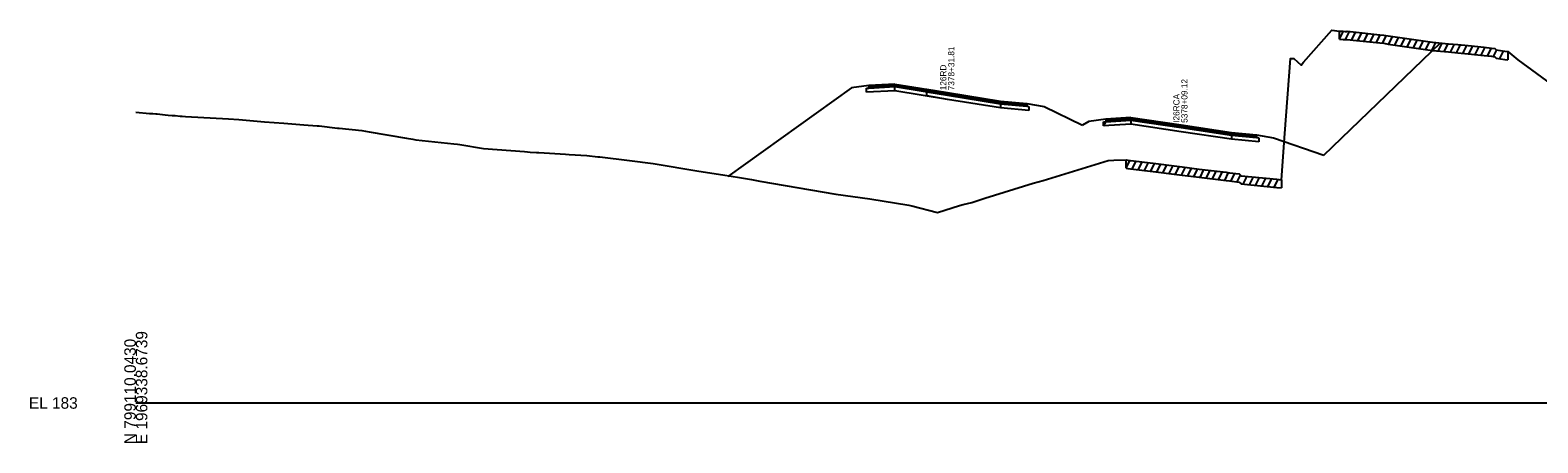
# Model space of a CAD drawing. Extents: x 1017 to 19997, y -1947 to 50737.
# Drawn here: x 13974.3 to 14340.8, y 26990.3 to 27090.7 of the extents above; entities that cross this region are included whole.
import ezdxf

# ---------------------------------------------------------------- set-up
doc = ezdxf.new("R2010")
doc.units = 0
for name, color, linetype in [('RD_GPK_XS_Cell', 7, 'Continuous'), ('RD_XS_Base', 7, 'Continuous'), ('RD_XS_ExGround', 7, 'Continuous'), ('RD_XS_ExPaveRet', 7, 'Continuous'), ('RD_XS_Greenside', 7, 'Continuous'), ('RD_XS_Pave', 7, 'Continuous'), ('RD_XS_PaveOvlay', 7, 'Continuous'), ('RD_XS_TieSlope', 7, 'Continuous'), ('RD_XS_TX_Notes', 7, 'Continuous')]:
    doc.layers.add(name, color=color, linetype=linetype)

msp = doc.modelspace()

# ---------------------------------------------------------------- linework, layer by layer
at = {"layer": 'RD_GPK_XS_Cell'}
msp.add_line((14000, 27000), (14600, 27000), dxfattribs=at)
at = {"layer": 'RD_XS_Base'}
for points in [[(14177.66, 27076.54), (14178.19, 27076.57), (14184.53, 27076.93)], [(14177.66, 27075.54), (14177.66, 27076.54)], [(14184.53, 27075.93), (14184.53, 27076.93)], [(14184.53, 27075.93), (14177.66, 27075.54)], [(14210.17, 27071.78), (14197.33, 27073.83), (14184.53, 27075.93)], [(14192.34, 27074.65), (14192.34, 27075.65)], [(14210.17, 27071.78), (14197.33, 27073.83), (14192.34, 27074.65)], [(14210.17, 27072.78), (14210.17, 27071.78)], [(14210.17, 27072.78), (14216.58, 27072.17), (14217.12, 27072.12)], [(14217.12, 27071.12), (14210.17, 27071.78)], [(14217.12, 27072.12), (14217.12, 27071.12)], [(14235.27, 27067.37), (14235.78, 27068.4), (14241.9, 27068.79)], [(14235.27, 27068.37), (14235.78, 27068.4), (14241.9, 27068.79)], [(14235.27, 27067.37), (14235.27, 27068.37)], [(14241.9, 27067.79), (14235.27, 27067.37)], [(14241.9, 27068.79), (14241.9, 27067.79)], [(14266.36, 27064.14), (14254.13, 27065.97), (14241.9, 27067.79)], [(14266.36, 27065.14), (14266.36, 27064.14)], [(14266.36, 27065.14), (14272.47, 27064.56), (14272.98, 27064.51)], [(14272.98, 27063.51), (14266.36, 27064.14)], [(14272.98, 27064.51), (14272.98, 27063.51)]]:
    msp.add_lwpolyline(points, dxfattribs=at)
at = {"layer": 'RD_XS_ExGround'}
msp.add_lwpolyline([(14000, 27070.69), (14003.33, 27070.41), (14004.15, 27070.36), (14004.84, 27070.3), (14005.22, 27070.28), (14007.09, 27070.1), (14007.87, 27069.98), (14008.83, 27069.9), (14009.59, 27069.87), (14010.77, 27069.76), (14011.28, 27069.73), (14012.1, 27069.68), (14022.51, 27069.12), (14025.01, 27068.91), (14031.25, 27068.38), (14035.95, 27068.03), (14040.84, 27067.66), (14044.1, 27067.39), (14044.56, 27067.37), (14049.02, 27066.84), (14049.42, 27066.8), (14054.95, 27066.22), (14056.72, 27065.95), (14065.83, 27064.39), (14067.31, 27064.14), (14068.09, 27064.02), (14077.28, 27063.02), (14078.19, 27062.94), (14078.77, 27062.88), (14084.49, 27061.89), (14094.52, 27061.14), (14095.21, 27061.08), (14095.87, 27061.02), (14097.43, 27060.92), (14098.01, 27060.87), (14104.44, 27060.49), (14105.35, 27060.42), (14109.65, 27060.17), (14112.29, 27059.89), (14112.77, 27059.83), (14120, 27058.97), (14125.73, 27058.21), (14136.89, 27056.39), (14142.74, 27055.49), (14146.77, 27054.83), (14149.69, 27054.31), (14151.69, 27053.92), (14170.18, 27050.79), (14178.43, 27049.62), (14187.95, 27048.08), (14188.62, 27047.96), (14194.87, 27046.3), (14200.21, 27048.03), (14201.12, 27048.29), (14203.22, 27048.76), (14206.42, 27049.82), (14218.17, 27053.43), (14220.55, 27054.11), (14236.41, 27058.99), (14237.75, 27059.02), (14240.73, 27059.09), (14241.17, 27059.04), (14247.95, 27058.24), (14252.47, 27057.67), (14254.34, 27057.42), (14258.53, 27056.89), (14265.04, 27056.09), (14265.85, 27055.99), (14268.25, 27055.72), (14268.69, 27055.27), (14277.4, 27054.39), (14278.5, 27054.29), (14279.31, 27065.5), (14280.7, 27083.8), (14281.54, 27083.78), (14282.39, 27082.97), (14283.29, 27082.15), (14283.9, 27082.9), (14290.8, 27090.66), (14292.6, 27090.43), (14293.55, 27090.39), (14294.02, 27090.37), (14294.37, 27090.36), (14294.5, 27090.41), (14295.94, 27090.26), (14302.46, 27089.56), (14303.37, 27089.46), (14304.48, 27089.29), (14315.21, 27087.72), (14319.16, 27087.35), (14321.38, 27087.14), (14323.89, 27086.89), (14327.77, 27086.53), (14329.57, 27086.31), (14330.35, 27086.21), (14330.71, 27085.88), (14332.84, 27085.54), (14333.58, 27085.45), (14336.02, 27083.44), (14345.07, 27076.82)], dxfattribs=at)
at = {"layer": 'RD_XS_ExPaveRet'}
for p, q in [((14292.6, 27088.43), (14292.6, 27090.43)), ((14292.6, 27088.43), (14293.58, 27090.38)), ((14292.6, 27088.43), (14293.55, 27088.39)), ((14293.55, 27088.39), (14294.02, 27088.37)), ((14294.02, 27088.37), (14294.37, 27088.36)), ((14294.1, 27088.37), (14295.09, 27090.35)), ((14294.37, 27088.36), (14294.5, 27088.41)), ((14294.5, 27088.41), (14295.94, 27088.26)), ((14295.6, 27088.29), (14296.55, 27090.19)), ((14295.94, 27088.26), (14302.46, 27087.56)), ((14297.1, 27088.13), (14298.05, 27090.03)), ((14298.6, 27087.97), (14299.55, 27089.87)), ((14300.1, 27087.81), (14301.05, 27089.71)), ((14301.6, 27087.65), (14302.55, 27089.55)), ((14302.46, 27087.56), (14303.37, 27087.46)), ((14303.1, 27087.49), (14304.04, 27089.36)), ((14303.37, 27087.46), (14304.48, 27087.29)), ((14304.48, 27087.29), (14315.21, 27085.72)), ((14304.6, 27087.27), (14305.53, 27089.14)), ((14306.1, 27087.05), (14307.03, 27088.92)), ((14307.6, 27086.83), (14308.53, 27088.7)), ((14309.1, 27086.62), (14310.03, 27088.48)), ((14310.6, 27086.4), (14311.53, 27088.26)), ((14312.1, 27086.18), (14313.03, 27088.04)), ((14313.6, 27085.96), (14314.53, 27087.82)), ((14315.1, 27085.74), (14316.05, 27087.64)), ((14316.6, 27085.59), (14317.56, 27087.5)), ((14318.1, 27085.45), (14319.06, 27087.36)), ((14319.6, 27085.31), (14320.56, 27087.22)), ((14315.21, 27085.72), (14319.16, 27085.35)), ((14319.16, 27085.35), (14321.38, 27085.14)), ((14321.1, 27085.17), (14322.05, 27087.08)), ((14321.38, 27085.14), (14323.89, 27084.89)), ((14322.6, 27085.02), (14323.55, 27086.93)), ((14323.89, 27084.89), (14327.77, 27084.53)), ((14324.1, 27084.87), (14325.06, 27086.79)), ((14325.6, 27084.73), (14326.56, 27086.65)), ((14327.1, 27084.59), (14328.05, 27086.5)), ((14327.77, 27084.53), (14329.57, 27084.31)), ((14328.6, 27084.43), (14329.54, 27086.32)), ((14329.57, 27084.31), (14330.35, 27084.21)), ((14330.1, 27084.24), (14330.9, 27085.85)), ((14330.35, 27084.21), (14330.71, 27083.88)), ((14330.71, 27083.88), (14332.84, 27083.54)), ((14331.6, 27083.74), (14332.53, 27085.59)), ((14332.84, 27083.54), (14333.58, 27083.45)), ((14333.58, 27085.45), (14333.58, 27083.45)), ((14240.73, 27057.09), (14240.73, 27059.09)), ((14240.73, 27057.09), (14241.67, 27058.98)), ((14242.23, 27056.91), (14243.17, 27058.8)), ((14243.73, 27056.74), (14244.67, 27058.62)), ((14245.23, 27056.56), (14246.17, 27058.45)), ((14246.73, 27056.38), (14247.67, 27058.27)), ((14248.23, 27056.2), (14249.17, 27058.08)), ((14249.73, 27056.01), (14250.67, 27057.9)), ((14240.73, 27057.09), (14241.17, 27057.04)), ((14241.17, 27057.04), (14247.95, 27056.24)), ((14247.95, 27056.24), (14252.47, 27055.67)), ((14251.23, 27055.82), (14252.17, 27057.71)), ((14252.47, 27055.67), (14254.34, 27055.42)), ((14252.73, 27055.63), (14253.67, 27057.51)), ((14254.23, 27055.43), (14255.17, 27057.31)), ((14254.34, 27055.42), (14258.53, 27054.89)), ((14255.73, 27055.24), (14256.67, 27057.13)), ((14257.23, 27055.06), (14258.17, 27056.94)), ((14258.53, 27054.89), (14265.04, 27054.09)), ((14258.73, 27054.87), (14259.67, 27056.75)), ((14260.23, 27054.68), (14261.17, 27056.57)), ((14261.73, 27054.5), (14262.67, 27056.38)), ((14263.23, 27054.31), (14264.17, 27056.19)), ((14264.73, 27054.13), (14265.67, 27056.01)), ((14266.23, 27053.95), (14267.18, 27055.84)), ((14267.73, 27053.78), (14268.55, 27055.41)), ((14269.23, 27053.21), (14270.18, 27055.12)), ((14270.73, 27053.06), (14271.68, 27054.97)), ((14272.23, 27052.91), (14273.18, 27054.81)), ((14273.73, 27052.76), (14274.68, 27054.66)), ((14275.23, 27052.61), (14276.18, 27054.51)), ((14276.73, 27052.46), (14277.68, 27054.36)), ((14278.5, 27054.29), (14278.5, 27052.29)), ((14265.04, 27054.09), (14265.85, 27053.99)), ((14265.85, 27053.99), (14268.25, 27053.72)), ((14268.25, 27053.72), (14268.69, 27053.27)), ((14268.69, 27053.27), (14277.4, 27052.39)), ((14277.4, 27052.39), (14278.5, 27052.29))]:
    msp.add_line(p, q, dxfattribs=at)
at = {"layer": 'RD_XS_Greenside'}
for points in [[(14173.96, 27076.64), (14143.92, 27055.07)], [(14178.19, 27077.2), (14173.96, 27076.64)], [(14216.58, 27072.81), (14220.86, 27072.08)], [(14220.86, 27072.08), (14230.17, 27067.54)], [(14235.78, 27069.03), (14231.7, 27068.46)], [(14231.7, 27068.46), (14230.17, 27067.54)], [(14272.47, 27065.2), (14276.55, 27064.49)], [(14276.55, 27064.49), (14288.78, 27060.29)]]:
    msp.add_lwpolyline(points, dxfattribs=at)
at = {"layer": 'RD_XS_Pave'}
for points in [[(14178.19, 27076.89), (14184.53, 27077.25)], [(14184.53, 27076.93), (14178.19, 27076.57)], [(14178.19, 27076.57), (14178.19, 27076.89)], [(14210.17, 27073.1), (14197.33, 27075.15), (14184.53, 27077.25)], [(14184.53, 27077.25), (14184.53, 27076.93)], [(14184.53, 27076.93), (14197.33, 27074.83), (14210.17, 27072.78)], [(14210.17, 27073.1), (14197.33, 27075.15), (14192.34, 27075.97)], [(14192.34, 27075.97), (14192.34, 27075.65)], [(14192.34, 27075.65), (14197.33, 27074.83), (14210.17, 27072.78)], [(14210.17, 27072.78), (14210.17, 27073.1)], [(14210.17, 27073.1), (14216.58, 27072.49)], [(14216.58, 27072.17), (14210.17, 27072.78)], [(14216.58, 27072.49), (14216.58, 27072.17)], [(14241.9, 27069.11), (14235.78, 27068.72)], [(14266.36, 27065.46), (14254.13, 27067.29), (14241.9, 27069.11)], [(14241.9, 27069.11), (14241.9, 27068.79)], [(14235.78, 27068.4), (14241.9, 27068.79)], [(14235.78, 27068.72), (14235.78, 27068.4)], [(14241.9, 27068.79), (14254.13, 27066.97), (14266.36, 27065.14)], [(14266.36, 27065.14), (14266.36, 27065.46)], [(14266.36, 27065.46), (14272.47, 27064.88)], [(14272.47, 27064.56), (14266.36, 27065.14)], [(14272.47, 27064.88), (14272.47, 27064.56)]]:
    msp.add_lwpolyline(points, dxfattribs=at)
at = {"layer": 'RD_XS_PaveOvlay'}
for points in [[(14184.53, 27077.56), (14178.19, 27077.2)], [(14178.19, 27077.2), (14178.19, 27076.89)], [(14184.53, 27077.56), (14197.33, 27075.47), (14210.17, 27073.42)], [(14184.53, 27077.25), (14184.53, 27077.56)], [(14192.34, 27076.28), (14197.33, 27075.47), (14210.17, 27073.42)], [(14192.34, 27075.97), (14192.34, 27076.28)], [(14210.17, 27073.42), (14210.17, 27073.1)], [(14210.17, 27073.42), (14216.58, 27072.81)], [(14216.58, 27072.81), (14216.58, 27072.49)], [(14241.9, 27069.42), (14235.78, 27069.03)], [(14235.78, 27069.03), (14235.78, 27068.72)], [(14241.9, 27069.42), (14254.13, 27067.6), (14266.36, 27065.78)], [(14241.9, 27069.11), (14241.9, 27069.42)], [(14266.36, 27065.78), (14266.36, 27065.46)], [(14266.36, 27065.78), (14272.47, 27065.2)], [(14272.47, 27065.2), (14272.47, 27064.88)]]:
    msp.add_lwpolyline(points, dxfattribs=at)
at = {"layer": 'RD_XS_TieSlope'}
msp.add_lwpolyline([(14288.78, 27060.29), (14317.18, 27087.54)], dxfattribs=at)

# ---------------------------------------------------------------- texts
at = {"layer": 'RD_GPK_XS_Cell'}
for s, p in [('N 799110.0430', (14000, 26990)), ('E 1969338.6739', (14002.8, 26990))]:
    msp.add_text(s, height=2.8, rotation=90, dxfattribs=at).set_placement(p)
msp.add_text('EL 183', height=2.8, dxfattribs=at).set_placement((13974, 26998.6))
at = {"layer": 'RD_XS_TX_Notes'}
for s, p in [(' 7378+31.81', (14198.99, 27075.48)), (' 126RD', (14197.04, 27075.48)), (' 5378+09.12', (14255.67, 27067.57)), (' I26RCA', (14253.72, 27067.57))]:
    msp.add_text(s, height=1.5, rotation=90, dxfattribs=at).set_placement(p)

doc.saveas('drawing.dxf')
